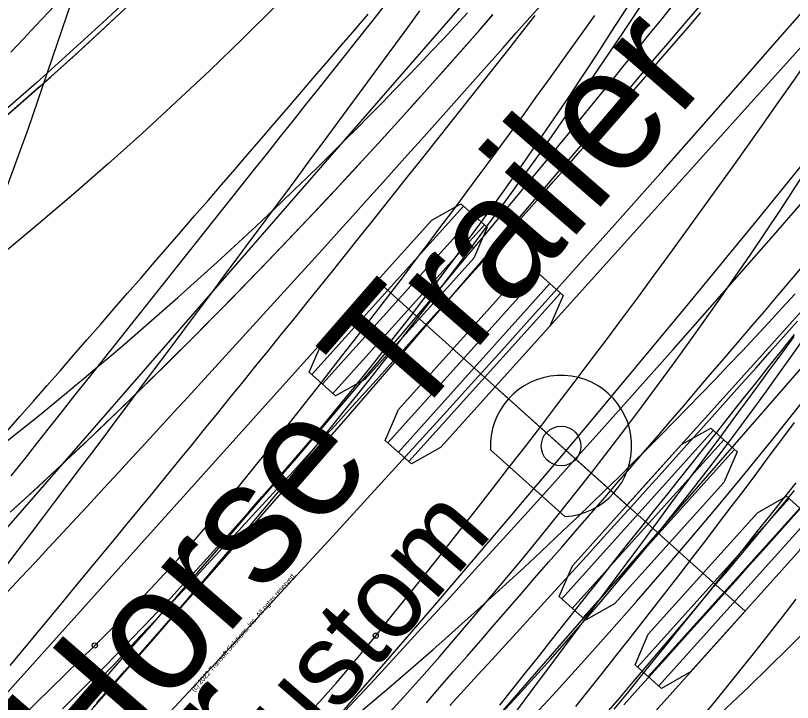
# Model space of a CAD drawing. Extents: x -14 to 1565148, y -25 to 642856.
# Drawn here: x 1564874.62 to 1564887.19, y 636429.99 to 636441.11 of the extents above; entities that cross this region are included whole.
import ezdxf

# ---------------------------------------------------------------- set-up
doc = ezdxf.new("R2010")
doc.units = 0
for name, color, linetype in [('DR_P_Erosion_Control', 7, 'Continuous'), ('DR_P_Headwall', 7, 'Continuous'), ('GE_P_Driveway_CL', 7, 'Continuous'), ('GE_X_Alignment', 7, 'Continuous'), ('MT_P_Drums', 7, 'Continuous'), ('PM_P_Edge_Line', 7, 'Continuous'), ('PV_P_EOP', 7, 'Continuous'), ('PV_P_Saw_Cut_Line', 7, 'Continuous'), ('SC_Shading2', 7, 'Continuous'), ('TR_Turning_Path23', 7, 'Continuous'), ('TR_Turning_Path25', 7, 'Continuous'), ('TR_Turning_Path27', 7, 'Continuous'), ('TR_Turning_Path28', 7, 'Continuous'), ('TR_Turning_Path28 - Copy-1', 7, 'Continuous')]:
    doc.layers.add(name, color=color, linetype=linetype)

msp = doc.modelspace()

# ---------------------------------------------------------------- linework, layer by layer
at = {"layer": 'DR_P_Erosion_Control'}
msp.add_lwpolyline([(1564878.686, 636475.345), (1564878.841, 636474.333), (1564879.102, 636472.296), (1564879.297, 636470.238), (1564879.427, 636468.152), (1564879.49, 636466.041), (1564879.486, 636463.906), (1564879.414, 636461.748), (1564879.273, 636459.569), (1564879.063, 636457.37), (1564878.782, 636455.154), (1564878.431, 636452.921), (1564878.009, 636450.674), (1564877.516, 636448.413), (1564876.95, 636446.14), (1564876.313, 636443.856), (1564875.603, 636441.563), (1564874.822, 636439.263), (1564873.967, 636436.955), (1564873.041, 636434.643), (1564872.051, 636432.343), (1564870.998, 636430.056), (1564870.561, 636429.146)], dxfattribs=at)
at = {"layer": 'DR_P_Headwall'}
for points in [[(1564874.537, 636433.073), (1564874.762, 636433.277), (1564874.986, 636433.483), (1564875.209, 636433.69), (1564875.432, 636433.898), (1564875.654, 636434.107), (1564875.876, 636434.317), (1564876.097, 636434.528), (1564876.317, 636434.74), (1564876.538, 636434.953), (1564876.757, 636435.167), (1564876.976, 636435.383), (1564877.195, 636435.599), (1564877.413, 636435.817), (1564877.631, 636436.035), (1564877.848, 636436.255), (1564878.066, 636436.476), (1564878.282, 636436.698), (1564878.499, 636436.921), (1564878.715, 636437.145), (1564878.93, 636437.371), (1564879.146, 636437.597), (1564879.361, 636437.824), (1564879.576, 636438.053), (1564879.79, 636438.282), (1564880.004, 636438.513), (1564880.218, 636438.745), (1564880.432, 636438.978), (1564880.645, 636439.212), (1564880.858, 636439.447), (1564881.071, 636439.683), (1564881.284, 636439.92), (1564881.496, 636440.158), (1564881.708, 636440.397), (1564881.919, 636440.637), (1564882.131, 636440.878), (1564882.342, 636441.12)], [(1564874.603, 636433.133), (1564874.831, 636433.341), (1564875.059, 636433.551), (1564875.285, 636433.761), (1564875.511, 636433.972), (1564875.736, 636434.184), (1564875.96, 636434.397), (1564876.183, 636434.611), (1564876.406, 636434.826), (1564876.627, 636435.041), (1564876.848, 636435.257), (1564877.068, 636435.474), (1564877.288, 636435.692), (1564877.506, 636435.91), (1564877.724, 636436.129), (1564877.941, 636436.349), (1564878.157, 636436.57), (1564878.373, 636436.791), (1564878.588, 636437.013), (1564878.802, 636437.236), (1564879.015, 636437.46), (1564879.228, 636437.684), (1564879.44, 636437.908), (1564879.652, 636438.134), (1564879.862, 636438.36), (1564880.072, 636438.587), (1564880.282, 636438.814), (1564880.491, 636439.042), (1564880.699, 636439.271), (1564880.907, 636439.5), (1564881.114, 636439.73), (1564881.32, 636439.961), (1564881.526, 636440.192), (1564881.732, 636440.424), (1564881.936, 636440.656), (1564882.141, 636440.889), (1564882.344, 636441.123)]]:
    msp.add_lwpolyline(points, dxfattribs=at)
msp.add_arc((1564843.159, 636466.536), 53.8, 281.6625, 335.5631, dxfattribs=at)
at = {"layer": 'GE_P_Driveway_CL'}
for start, end in [(360, 269.30622), (360, 269.30622), (269.30622, 360), (269.30622, 360)]:
    msp.add_arc((1564834.986, 636485.101), 60.333, start, end, dxfattribs=at)
at = {"layer": 'GE_X_Alignment'}
msp.add_circle((1564834.986, 636485.101), 60.25, dxfattribs=at)
at = {"layer": 'MT_P_Drums'}
for points in [[(1564874.466, 636432.192), (1564874.665, 636432.454), (1564874.864, 636432.716), (1564875.062, 636432.978), (1564875.26, 636433.24), (1564875.459, 636433.503), (1564875.657, 636433.766), (1564875.855, 636434.028), (1564876.053, 636434.291), (1564876.251, 636434.555), (1564876.448, 636434.818), (1564876.646, 636435.082), (1564876.843, 636435.345), (1564877.041, 636435.609), (1564877.238, 636435.873), (1564877.435, 636436.138), (1564877.632, 636436.402), (1564877.829, 636436.666), (1564878.026, 636436.931), (1564878.222, 636437.196), (1564878.419, 636437.461), (1564878.615, 636437.726), (1564878.812, 636437.991), (1564879.008, 636438.256), (1564879.204, 636438.522), (1564879.4, 636438.787), (1564879.597, 636439.053), (1564879.793, 636439.319), (1564879.988, 636439.585), (1564880.184, 636439.851), (1564880.38, 636440.117), (1564880.576, 636440.383), (1564880.771, 636440.65), (1564880.967, 636440.916), (1564881.162, 636441.183)], [(1564875.905, 636430.913), (1564876.139, 636431.143), (1564876.367, 636431.372), (1564876.592, 636431.603), (1564876.813, 636431.836), (1564877.031, 636432.071), (1564877.245, 636432.307), (1564877.455, 636432.546), (1564877.662, 636432.787), (1564877.865, 636433.03), (1564878.069, 636433.28), (1564878.273, 636433.533), (1564878.478, 636433.789), (1564878.682, 636434.044), (1564878.886, 636434.301), (1564879.089, 636434.557), (1564879.292, 636434.814), (1564879.494, 636435.072), (1564879.696, 636435.33), (1564879.897, 636435.588), (1564880.098, 636435.847), (1564880.298, 636436.106), (1564880.497, 636436.366), (1564880.696, 636436.626), (1564880.895, 636436.886), (1564881.092, 636437.147), (1564881.29, 636437.408), (1564881.486, 636437.67), (1564881.682, 636437.932), (1564881.878, 636438.195), (1564882.073, 636438.458), (1564882.267, 636438.722), (1564882.461, 636438.985), (1564882.654, 636439.25), (1564882.847, 636439.514), (1564883.039, 636439.78), (1564883.231, 636440.045), (1564883.422, 636440.311), (1564883.612, 636440.577), (1564883.802, 636440.844), (1564883.991, 636441.111)], [(1564882.647, 636429.749), (1564882.847, 636430.017), (1564883.047, 636430.284), (1564883.248, 636430.551), (1564883.448, 636430.819), (1564883.647, 636431.086), (1564883.847, 636431.354), (1564884.047, 636431.622), (1564884.246, 636431.889), (1564884.445, 636432.157), (1564884.644, 636432.425), (1564884.843, 636432.693), (1564885.042, 636432.961), (1564885.24, 636433.23), (1564885.439, 636433.498), (1564885.637, 636433.766), (1564885.835, 636434.034), (1564886.034, 636434.303), (1564886.231, 636434.571), (1564886.429, 636434.84), (1564886.627, 636435.108), (1564886.825, 636435.377), (1564887.022, 636435.646), (1564887.219, 636435.914)], [(1564883.684, 636429.924), (1564883.897, 636430.191), (1564884.109, 636430.459), (1564884.321, 636430.727), (1564884.532, 636430.995), (1564884.742, 636431.263), (1564884.952, 636431.533), (1564885.161, 636431.802), (1564885.37, 636432.072), (1564885.578, 636432.343), (1564885.786, 636432.614), (1564885.993, 636432.885), (1564886.199, 636433.157), (1564886.405, 636433.429), (1564886.61, 636433.702), (1564886.814, 636433.975), (1564887.018, 636434.249), (1564887.222, 636434.523)], [(1564878.201, 636428.612), (1564878.438, 636428.846), (1564878.673, 636429.082), (1564878.906, 636429.321), (1564879.135, 636429.563), (1564879.362, 636429.807), (1564879.586, 636430.054), (1564879.806, 636430.304), (1564880.024, 636430.557), (1564880.238, 636430.813), (1564880.448, 636431.071)], [(1564874.484, 636429.516), (1564874.721, 636429.749), (1564874.958, 636429.982), (1564875.194, 636430.215), (1564875.431, 636430.448), (1564875.668, 636430.68), (1564875.905, 636430.913)]]:
    msp.add_lwpolyline(points, dxfattribs=at)
for centre in [(1564880.448, 636431.071), (1564880.448, 636431.071), (1564875.905, 636430.913), (1564875.905, 636430.913)]:
    msp.add_circle(centre, 0.0417, dxfattribs=at)
msp.add_arc((1564759.571, 636529.056), 155.603, 320.97127, 331.1899, dxfattribs=at)
at = {"layer": 'PM_P_Edge_Line'}
msp.add_lwpolyline([(1564875.931, 636429.983), (1564876.159, 636430.238), (1564876.387, 636430.495), (1564876.613, 636430.752), (1564876.84, 636431.009), (1564877.065, 636431.268), (1564877.29, 636431.527), (1564877.514, 636431.786), (1564877.738, 636432.047), (1564877.96, 636432.308), (1564878.182, 636432.57), (1564878.403, 636432.833), (1564878.623, 636433.096), (1564878.843, 636433.36), (1564879.062, 636433.625), (1564879.28, 636433.891), (1564879.497, 636434.157), (1564879.713, 636434.424), (1564879.929, 636434.692), (1564880.144, 636434.96), (1564880.357, 636435.229), (1564880.57, 636435.499), (1564880.783, 636435.77), (1564880.994, 636436.042), (1564881.204, 636436.314), (1564881.414, 636436.587), (1564881.623, 636436.861), (1564881.831, 636437.135), (1564882.037, 636437.411), (1564882.242, 636437.688), (1564882.446, 636437.966), (1564882.649, 636438.246), (1564882.851, 636438.526), (1564883.052, 636438.808), (1564883.252, 636439.09), (1564883.45, 636439.373), (1564883.648, 636439.658), (1564883.844, 636439.943), (1564884.04, 636440.229), (1564884.234, 636440.516), (1564884.428, 636440.803), (1564884.621, 636441.092), (1564884.813, 636441.381)], dxfattribs=at)
msp.add_arc((1564819.469, 636488.511), 86.526, 314.40278, 343.10095, dxfattribs=at)
at = {"layer": 'PV_P_EOP'}
for radius in [62, 60.333, 60.25]:
    msp.add_circle((1564834.986, 636485.101), radius, dxfattribs=at)
at = {"layer": 'PV_P_Saw_Cut_Line'}
for p, q in [((1564889.065, 636442.536), (1564882.38, 636435.099)), ((1564884.512, 636433.183), (1564891.197, 636440.62)), ((1564881.867, 636438.025), (1564879.416, 636435.298)), ((1564882.038, 636437.872), (1564879.587, 636435.145)), ((1564882.208, 636437.719), (1564879.757, 636434.992)), ((1564883.095, 636436.922), (1564880.644, 636434.195)), ((1564880.47, 636436.813), (1564856.421, 636410.025)), ((1564886.423, 636431.469), (1564880.47, 636436.813)), ((1564880.47, 636436.813), (1564880.47, 636436.813)), ((1564883.265, 636436.769), (1564880.814, 636434.042)), ((1564883.435, 636436.616), (1564880.984, 636433.889)), ((1564882.38, 636435.099), (1564884.512, 636433.183)), ((1564885.908, 636434.393), (1564883.457, 636431.666)), ((1564886.079, 636434.24), (1564883.628, 636431.513)), ((1564882.305, 636434.08), (1564883.507, 636433)), ((1564886.249, 636434.087), (1564883.798, 636431.36)), ((1564887.136, 636433.29), (1564884.684, 636430.563)), ((1564887.306, 636433.137), (1564884.855, 636430.41)), ((1564887.476, 636432.984), (1564885.025, 636430.257)), ((1564862.374, 636404.68), (1564886.423, 636431.469))]:
    msp.add_line(p, q, dxfattribs=at)
for points in [[(1564875.519, 636429.868), (1564875.746, 636430.108), (1564875.972, 636430.349), (1564876.199, 636430.59), (1564876.425, 636430.831), (1564876.651, 636431.072), (1564876.877, 636431.314), (1564877.102, 636431.556), (1564877.328, 636431.798), (1564877.553, 636432.04), (1564877.777, 636432.282), (1564878.002, 636432.525), (1564878.226, 636432.768), (1564878.45, 636433.011), (1564878.674, 636433.254), (1564878.898, 636433.498), (1564879.121, 636433.742), (1564879.344, 636433.986), (1564879.567, 636434.23), (1564879.79, 636434.474), (1564880.012, 636434.719), (1564880.234, 636434.964), (1564880.456, 636435.209), (1564880.678, 636435.454), (1564880.899, 636435.7), (1564881.12, 636435.946), (1564881.341, 636436.192), (1564881.562, 636436.438), (1564881.783, 636436.684), (1564882.003, 636436.931), (1564882.223, 636437.178), (1564882.442, 636437.425), (1564882.662, 636437.672), (1564882.881, 636437.919), (1564883.1, 636438.167), (1564883.319, 636438.415), (1564883.537, 636438.663), (1564883.756, 636438.912), (1564883.974, 636439.16), (1564884.191, 636439.409), (1564884.409, 636439.658), (1564884.626, 636439.907), (1564884.843, 636440.157), (1564885.06, 636440.406), (1564885.277, 636440.656), (1564885.493, 636440.906), (1564885.709, 636441.156)], [(1564884.459, 636429.954), (1564884.685, 636430.203), (1564884.912, 636430.452), (1564885.138, 636430.702), (1564885.364, 636430.952), (1564885.59, 636431.202), (1564885.816, 636431.453), (1564886.041, 636431.703), (1564886.266, 636431.954), (1564886.491, 636432.205), (1564886.716, 636432.456), (1564886.94, 636432.708), (1564887.164, 636432.959), (1564887.388, 636433.211)]]:
    msp.add_lwpolyline(points, dxfattribs=at)
for points in [[(1564881.825, 636438.063), (1564882.251, 636437.681), (1564882.036, 636437.184), (1564880.271, 636435.22), (1564879.8, 636434.954), (1564879.374, 636435.336), (1564879.589, 636435.833), (1564881.354, 636437.797)], [(1564883.052, 636436.96), (1564883.478, 636436.578), (1564883.263, 636436.081), (1564881.498, 636434.117), (1564881.027, 636433.851), (1564880.601, 636434.233), (1564880.816, 636434.73), (1564882.581, 636436.694)], [(1564885.866, 636434.431), (1564886.292, 636434.049), (1564886.077, 636433.552), (1564884.312, 636431.588), (1564883.84, 636431.322), (1564883.415, 636431.704), (1564883.63, 636432.201), (1564885.395, 636434.165)], [(1564887.093, 636433.328), (1564887.519, 636432.946), (1564887.304, 636432.449), (1564885.539, 636430.485), (1564885.068, 636430.219), (1564884.642, 636430.601), (1564884.857, 636431.098), (1564886.622, 636433.062)]]:
    msp.add_lwpolyline(points, close=True, dxfattribs=at)
msp.add_circle((1564883.446, 636434.141), 0.32, dxfattribs=at)
for centre, radius, start, end in [((1564631.709, 636660.196), 338.65, 314.01355, 320.50869), ((1564883.446, 636434.141), 1.143, 273.0505, 183.0505)]:
    msp.add_arc(centre, radius, start, end, dxfattribs=at)
at = {"layer": 'SC_Shading2'}
msp.add_arc((1564834.986, 636485.101), 48.5, 218.9483, 139.2008, dxfattribs=at)
at = {"layer": 'TR_Turning_Path23'}
for p, q in [((1564887.358, 636447.623), (1564863.728, 636420.464)), ((1564869.763, 636415.213), (1564893.393, 636442.372))]:
    msp.add_line(p, q, dxfattribs=at)
for points in [[(1564874.487, 636431.775), (1564874.712, 636432.016), (1564874.938, 636432.258), (1564875.163, 636432.501), (1564875.388, 636432.743), (1564875.613, 636432.985), (1564875.838, 636433.228), (1564876.063, 636433.471), (1564876.287, 636433.714), (1564876.511, 636433.957), (1564876.735, 636434.2), (1564876.959, 636434.444), (1564877.183, 636434.687), (1564877.407, 636434.931), (1564877.63, 636435.175), (1564877.853, 636435.419), (1564878.077, 636435.663), (1564878.3, 636435.908), (1564878.522, 636436.152), (1564878.745, 636436.397), (1564878.967, 636436.642), (1564879.19, 636436.887), (1564879.412, 636437.132), (1564879.634, 636437.377), (1564879.855, 636437.622), (1564880.077, 636437.868), (1564880.298, 636438.114), (1564880.519, 636438.36), (1564880.741, 636438.606), (1564880.961, 636438.852), (1564881.182, 636439.098), (1564881.403, 636439.345), (1564881.623, 636439.591), (1564881.843, 636439.838), (1564882.063, 636440.085), (1564882.283, 636440.332), (1564882.503, 636440.58), (1564882.722, 636440.827), (1564882.942, 636441.075), (1564883.161, 636441.322)], [(1564881.648, 636429.942), (1564881.874, 636430.189), (1564882.101, 636430.436), (1564882.328, 636430.683), (1564882.554, 636430.931), (1564882.78, 636431.178), (1564883.006, 636431.426), (1564883.232, 636431.673), (1564883.458, 636431.921), (1564883.683, 636432.169), (1564883.909, 636432.418), (1564884.134, 636432.666), (1564884.359, 636432.915), (1564884.584, 636433.163), (1564884.808, 636433.412), (1564885.033, 636433.661), (1564885.257, 636433.91), (1564885.481, 636434.16), (1564885.705, 636434.409), (1564885.929, 636434.659), (1564886.153, 636434.908), (1564886.376, 636435.158), (1564886.599, 636435.409), (1564886.822, 636435.659), (1564887.045, 636435.909), (1564887.268, 636436.16)]]:
    msp.add_lwpolyline(points, dxfattribs=at)
msp.add_arc((1564525.59, 636757.456), 480.53, 316.0494, 321.13184, dxfattribs=at)
at = {"layer": 'TR_Turning_Path25'}
for points in [[(1564875.697, 636429.963), (1564875.916, 636430.211), (1564876.134, 636430.458), (1564876.352, 636430.706), (1564876.57, 636430.954), (1564876.788, 636431.202), (1564877.005, 636431.45), (1564877.223, 636431.699), (1564877.439, 636431.948), (1564877.656, 636432.197), (1564877.873, 636432.446), (1564878.089, 636432.695), (1564878.305, 636432.945), (1564878.52, 636433.195), (1564878.735, 636433.445), (1564878.951, 636433.696), (1564879.165, 636433.946), (1564879.38, 636434.197), (1564879.594, 636434.448), (1564879.808, 636434.699), (1564880.022, 636434.951), (1564880.236, 636435.203), (1564880.449, 636435.455), (1564880.662, 636435.707), (1564880.875, 636435.959), (1564881.088, 636436.212), (1564881.3, 636436.464), (1564881.512, 636436.717), (1564881.724, 636436.971), (1564881.935, 636437.224), (1564882.146, 636437.478), (1564882.357, 636437.732), (1564882.568, 636437.986), (1564882.778, 636438.24), (1564882.989, 636438.495), (1564883.198, 636438.749), (1564883.408, 636439.004), (1564883.618, 636439.259), (1564883.827, 636439.515), (1564884.036, 636439.77), (1564884.244, 636440.026), (1564884.453, 636440.282), (1564884.661, 636440.539), (1564884.868, 636440.795), (1564885.076, 636441.052), (1564885.283, 636441.309)], [(1564874.536, 636430.588), (1564874.747, 636430.842), (1564874.958, 636431.096), (1564875.168, 636431.351), (1564875.379, 636431.605), (1564875.589, 636431.86), (1564875.799, 636432.115), (1564876.008, 636432.369), (1564876.218, 636432.624), (1564876.427, 636432.879), (1564876.637, 636433.135), (1564876.846, 636433.39), (1564877.055, 636433.645), (1564877.263, 636433.901), (1564877.472, 636434.157), (1564877.68, 636434.412), (1564877.888, 636434.668), (1564878.096, 636434.924), (1564878.304, 636435.181), (1564878.511, 636435.437), (1564878.719, 636435.693), (1564878.926, 636435.95), (1564879.133, 636436.207), (1564879.339, 636436.463), (1564879.546, 636436.72), (1564879.752, 636436.978), (1564879.958, 636437.235), (1564880.164, 636437.492), (1564880.37, 636437.75), (1564880.576, 636438.007), (1564880.781, 636438.265), (1564880.986, 636438.523), (1564881.191, 636438.781), (1564881.396, 636439.039), (1564881.6, 636439.297), (1564881.805, 636439.556), (1564882.009, 636439.815), (1564882.213, 636440.073), (1564882.416, 636440.332), (1564882.62, 636440.591), (1564882.823, 636440.85), (1564883.026, 636441.11)], [(1564884.307, 636429.882), (1564884.518, 636430.142), (1564884.729, 636430.403), (1564884.94, 636430.664), (1564885.15, 636430.925), (1564885.361, 636431.186), (1564885.571, 636431.447), (1564885.781, 636431.708), (1564885.991, 636431.97), (1564886.201, 636432.232), (1564886.411, 636432.494), (1564886.62, 636432.756), (1564886.829, 636433.018), (1564887.038, 636433.28), (1564887.247, 636433.543)], [(1564884.181, 636429.817), (1564884.4, 636430.073), (1564884.619, 636430.33), (1564884.837, 636430.586), (1564885.055, 636430.843), (1564885.273, 636431.099), (1564885.49, 636431.357), (1564885.707, 636431.614), (1564885.924, 636431.871), (1564886.141, 636432.129), (1564886.357, 636432.387), (1564886.574, 636432.645), (1564886.79, 636432.904), (1564887.005, 636433.162), (1564887.221, 636433.421)]]:
    msp.add_lwpolyline(points, dxfattribs=at)
msp.add_arc((1564634.809, 636643.222), 324.972, 316.17032, 330.27877, dxfattribs=at)
at = {"layer": 'TR_Turning_Path27'}
for points in [[(1564874.553, 636433.658), (1564874.76, 636433.92), (1564874.967, 636434.182), (1564875.174, 636434.443), (1564875.382, 636434.705), (1564875.589, 636434.967), (1564875.796, 636435.228), (1564876.004, 636435.49), (1564876.211, 636435.751), (1564876.419, 636436.013), (1564876.626, 636436.274), (1564876.834, 636436.536), (1564877.041, 636436.797), (1564877.248, 636437.059), (1564877.456, 636437.32), (1564877.664, 636437.582), (1564877.871, 636437.843), (1564878.079, 636438.105), (1564878.286, 636438.366), (1564878.494, 636438.627), (1564878.701, 636438.889), (1564878.909, 636439.15), (1564879.117, 636439.411), (1564879.324, 636439.672), (1564879.532, 636439.934), (1564879.74, 636440.195), (1564879.947, 636440.456), (1564880.155, 636440.717), (1564880.363, 636440.979), (1564880.571, 636441.24)], [(1564874.476, 636434.369), (1564874.694, 636434.618), (1564874.912, 636434.867), (1564875.13, 636435.117), (1564875.348, 636435.366), (1564875.565, 636435.616), (1564875.783, 636435.865), (1564876, 636436.115), (1564876.218, 636436.365), (1564876.435, 636436.615), (1564876.652, 636436.865), (1564876.869, 636437.115), (1564877.086, 636437.366), (1564877.303, 636437.616), (1564877.519, 636437.866), (1564877.736, 636438.117), (1564877.952, 636438.368), (1564878.168, 636438.618), (1564878.385, 636438.869), (1564878.601, 636439.12), (1564878.817, 636439.371), (1564879.033, 636439.622), (1564879.248, 636439.874), (1564879.464, 636440.125), (1564879.68, 636440.376), (1564879.895, 636440.628), (1564880.11, 636440.879), (1564880.325, 636441.131)], [(1564881.267, 636429.985), (1564881.487, 636430.238), (1564881.707, 636430.49), (1564881.927, 636430.742), (1564882.147, 636430.995), (1564882.366, 636431.248), (1564882.586, 636431.5), (1564882.805, 636431.753), (1564883.024, 636432.006), (1564883.244, 636432.259), (1564883.463, 636432.512), (1564883.682, 636432.765), (1564883.9, 636433.019), (1564884.119, 636433.272), (1564884.338, 636433.526), (1564884.556, 636433.779), (1564884.774, 636434.033), (1564884.993, 636434.287), (1564885.211, 636434.54), (1564885.429, 636434.794), (1564885.647, 636435.049), (1564885.865, 636435.303), (1564886.082, 636435.557), (1564886.3, 636435.811), (1564886.517, 636436.066), (1564886.735, 636436.32), (1564886.952, 636436.575), (1564887.169, 636436.83), (1564887.386, 636437.085)], [(1564882.458, 636429.948), (1564882.665, 636430.209), (1564882.872, 636430.47), (1564883.079, 636430.731), (1564883.286, 636430.992), (1564883.493, 636431.253), (1564883.7, 636431.514), (1564883.907, 636431.775), (1564884.114, 636432.036), (1564884.321, 636432.297), (1564884.528, 636432.558), (1564884.735, 636432.819), (1564884.942, 636433.08), (1564885.15, 636433.34), (1564885.357, 636433.601), (1564885.564, 636433.862), (1564885.771, 636434.123), (1564885.979, 636434.384), (1564886.186, 636434.644), (1564886.393, 636434.905), (1564886.601, 636435.166), (1564886.808, 636435.427), (1564887.015, 636435.688), (1564887.223, 636435.948)]]:
    msp.add_lwpolyline(points, dxfattribs=at)
msp.add_arc((1564317.874, 636921.747), 743.825, 317.658922, 322.32653, dxfattribs=at)
at = {"layer": 'TR_Turning_Path28'}
for points in [[(1564874.548, 636440.515), (1564874.75, 636440.73), (1564874.952, 636440.945), (1564875.154, 636441.162), (1564875.354, 636441.379), (1564875.554, 636441.597), (1564875.752, 636441.816)], [(1564875.381, 636429.886), (1564875.603, 636430.107), (1564875.825, 636430.329), (1564876.046, 636430.552), (1564876.265, 636430.777), (1564876.484, 636431.002), (1564876.701, 636431.229), (1564876.917, 636431.457), (1564877.132, 636431.685), (1564877.346, 636431.915), (1564877.559, 636432.146), (1564877.771, 636432.378), (1564877.981, 636432.611), (1564878.191, 636432.845), (1564878.399, 636433.08), (1564878.606, 636433.316), (1564878.812, 636433.553), (1564879.017, 636433.791), (1564879.221, 636434.029), (1564879.423, 636434.269), (1564879.624, 636434.51), (1564879.824, 636434.752), (1564880.023, 636434.995), (1564880.221, 636435.239), (1564880.418, 636435.484), (1564880.613, 636435.73), (1564880.807, 636435.977), (1564881, 636436.224), (1564881.191, 636436.473), (1564881.382, 636436.723), (1564881.571, 636436.973), (1564881.759, 636437.225), (1564881.946, 636437.477), (1564882.131, 636437.73), (1564882.316, 636437.985), (1564882.499, 636438.24), (1564882.681, 636438.496), (1564882.861, 636438.753), (1564883.04, 636439.01), (1564883.218, 636439.269), (1564883.395, 636439.528), (1564883.57, 636439.789), (1564883.745, 636440.05), (1564883.917, 636440.312), (1564884.089, 636440.575), (1564884.259, 636440.839), (1564884.428, 636441.103), (1564884.596, 636441.369)], [(1564885.714, 636429.736), (1564885.938, 636430.008), (1564886.16, 636430.281), (1564886.381, 636430.555), (1564886.6, 636430.83), (1564886.818, 636431.106), (1564887.035, 636431.384), (1564887.25, 636431.662)]]:
    msp.add_lwpolyline(points, dxfattribs=at)
msp.add_arc((1564830.367, 636475.449), 67.911, 239.7175, 333.52503, dxfattribs=at)
at = {"layer": 'TR_Turning_Path28 - Copy-1'}
for points in [[(1564874.401, 636434.154), (1564874.624, 636434.332), (1564874.847, 636434.511), (1564875.069, 636434.691), (1564875.291, 636434.872), (1564875.511, 636435.054), (1564875.731, 636435.237), (1564875.95, 636435.421), (1564876.168, 636435.606), (1564876.385, 636435.791), (1564876.601, 636435.978), (1564876.817, 636436.166), (1564877.032, 636436.354), (1564877.246, 636436.544), (1564877.459, 636436.734), (1564877.671, 636436.926), (1564877.883, 636437.118), (1564878.093, 636437.311), (1564878.303, 636437.505), (1564878.512, 636437.7), (1564878.72, 636437.896), (1564878.928, 636438.093), (1564879.134, 636438.291), (1564879.34, 636438.49), (1564879.544, 636438.689), (1564879.748, 636438.89), (1564879.951, 636439.091), (1564880.153, 636439.293), (1564880.354, 636439.497), (1564880.555, 636439.701), (1564880.754, 636439.905), (1564880.953, 636440.111), (1564881.15, 636440.318), (1564881.347, 636440.525), (1564881.543, 636440.734), (1564881.738, 636440.943), (1564881.932, 636441.153)], [(1564880.176, 636429.817), (1564880.418, 636430.021), (1564880.658, 636430.226), (1564880.898, 636430.432), (1564881.137, 636430.639), (1564881.375, 636430.847), (1564881.612, 636431.057), (1564881.848, 636431.267), (1564882.083, 636431.478), (1564882.318, 636431.69), (1564882.551, 636431.903), (1564882.783, 636432.117), (1564883.015, 636432.333), (1564883.245, 636432.549), (1564883.475, 636432.766), (1564883.704, 636432.984), (1564883.932, 636433.204), (1564884.158, 636433.424), (1564884.384, 636433.645), (1564884.609, 636433.867), (1564884.833, 636434.09), (1564885.056, 636434.314), (1564885.278, 636434.539), (1564885.499, 636434.765), (1564885.719, 636434.992), (1564885.938, 636435.22), (1564886.156, 636435.449), (1564886.373, 636435.679), (1564886.589, 636435.909), (1564886.804, 636436.141), (1564887.018, 636436.374), (1564887.231, 636436.607)]]:
    msp.add_lwpolyline(points, dxfattribs=at)
msp.add_arc((1564833.218, 636485.668), 76.862, 280.40777, 7.27378, dxfattribs=at)

# ---------------------------------------------------------------- texts
at = {"layer": 'PV_P_Saw_Cut_Line'}
msp.add_text('Gooseneck Horse Trailer', height=2, rotation=48.0843, dxfattribs=at).set_placement((1564859.055, 636407.211))
at = {"layer": 'TR_Turning_Path23'}
for s, height, p in [('Gooseneck Horse Trailer', 2, (1564866.406, 636417.692)), ('Custom', 1.3333, (1564878.324, 636428.089)), ('(c) 2022 Transoft Solutions, Inc. All rights reserved.', 0.08, (1564877.515, 636430.156))]:
    msp.add_text(s, height=height, rotation=48.9755, dxfattribs=at).set_placement(p)

doc.saveas('drawing.dxf')
